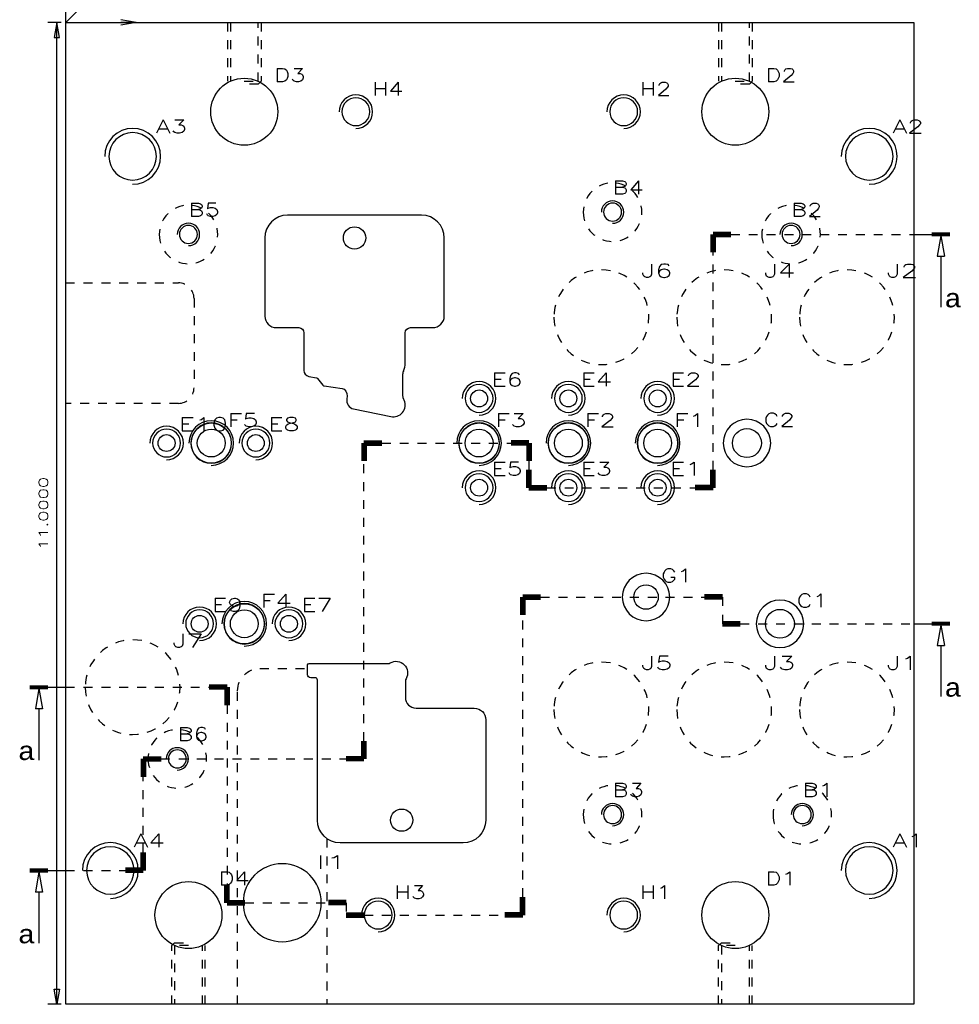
# Model space of a CAD drawing. Header units: inches. Extents: x 3 to 289, y 4 to 291.
# Tile 355 of 634: x 132 to 143, y 184 to 195. Entities that reach past the tile are written whole.
import ezdxf
from ezdxf.enums import TextEntityAlignment as Align

# ---------------------------------------------------------------- set-up
doc = ezdxf.new("R2010")
doc.units = ezdxf.units.IN
doc.header["$LTSCALE"] = 0.5
doc.header["$MEASUREMENT"] = 0
doc.linetypes.add('DIVIDE', pattern=[0.393701, 0.19685, -0.098425, 0, -0.098425])
doc.linetypes.add('HIDDEN', pattern=[0.225, 0.15, -0.075])
for name, color, linetype in [('DBU', 7, 'Continuous'), ('DIN', 7, 'Continuous'), ('STR_1', 7, 'Continuous'), ('STR_INS', 8, 'Continuous')]:
    doc.layers.add(name, color=color, linetype=linetype)
doc.styles.add('VERO0-Simplex', font='simplex_.ttf')
doc.styles.add('VERO2-Courier New', font='cour.ttf')

# ---------------------------------------------------------------- blocks, each defined once
blk = doc.blocks.new('ArrowheadClosed')
at = {"color": 0}
for p, q in [((0, 0), (-1, 0.176)), ((-1, 0.176), (-1, -0.176)), ((-1, -0.176), (0, 0))]:
    blk.add_line(p, q, dxfattribs=at)
blk = doc.blocks.new('ArrowheadOpen')
at = {"color": 0}
for q in [(-1, 0.176), (-1, -0.176), (-1, 0)]:
    blk.add_line((0, 0), q, dxfattribs=at)
blk = doc.blocks.new('ArrowheadSection')
at = {"color": 0}
for p, q in [((0, 1), (-1, 1)), ((0, 0.5), (-1, 0.5)), ((0, 0), (-1, 0)), ((0, -0.5), (-1, -0.5)), ((0, -1), (-1, -1))]:
    blk.add_line(p, q, dxfattribs=at)
blk = doc.blocks.new('ArrowheadSectionClosed')
at = {"color": 0}
for p, q in [((0, 0.02), (-1, 0.02)), ((0, 0.01), (-1, 0.01)), ((0, 0), (-1, 0)), ((0, -0.01), (-1, -0.01)), ((0, -0.02), (-1, -0.02)), ((-0.5, -0.02), (-0.7, -0.298)), ((-0.5, -0.02), (-0.3, -0.298)), ((-0.7, -0.298), (-0.3, -0.298)), ((-0.5, -0.298), (-0.5, -1))]:
    blk.add_line(p, q, dxfattribs=at)

msp = doc.modelspace()

# ---------------------------------------------------------------- linework, layer by layer
at = {"layer": 'DBU', "color": 56, "linetype": 'Continuous'}
msp.add_line((132.645, 194.76), (132.787, 194.902), dxfattribs=at)
at = {"layer": 'DIN', "color": 4, "linetype": 'Continuous'}
for centre in [(135.88, 192.346), (136.408, 185.823)]:
    msp.add_circle(centre, 0.125, dxfattribs=at)
at = {"layer": 'STR_1', "color": 95, "linetype": 'Continuous'}
msp.add_line((132.645, 194.76), (132.645, 195.547), dxfattribs=at)
at = {"layer": 'STR_1', "color": 56, "linetype": 'Continuous'}
for p, q in [((132.595, 194.76), (132.445, 194.76)), ((132.545, 183.76), (132.545, 194.76)), ((132.595, 183.76), (132.445, 183.76))]:
    msp.add_line(p, q, dxfattribs=at)
at = {"layer": 'STR_1', "color": 230, "linetype": 'Continuous'}
msp.add_line((132.645, 194.76), (133.433, 194.76), dxfattribs=at)
at = {"layer": 'STR_1', "color": 190, "linetype": 'Continuous'}
for p, q in [((132.645, 194.76), (142.145, 194.76)), ((132.645, 183.76), (132.645, 194.76)), ((142.145, 194.76), (142.145, 183.76)), ((136.63, 192.601), (135.13, 192.601)), ((134.875, 192.346), (134.875, 191.471)), ((136.885, 191.471), (136.885, 192.346)), ((135.005, 191.341), (135.255, 191.341)), ((135.312, 191.284), (135.312, 190.862)), ((136.447, 190.943), (136.447, 191.284)), ((136.505, 191.341), (136.755, 191.341)), ((135.368, 190.795), (135.455, 190.78)), ((135.467, 190.772), (135.526, 190.695)), ((136.422, 190.586), (136.422, 190.809)), ((135.538, 190.688), (135.743, 190.66)), ((135.869, 190.431), (136.286, 190.344)), ((135.355, 187.453), (135.355, 187.563)), ((135.37, 187.578), (136.252, 187.578)), ((135.44, 187.418), (135.39, 187.418)), ((135.465, 185.823), (135.465, 187.393)), ((136.45, 187.379), (136.45, 187.198)), ((136.57, 187.078), (137.22, 187.078)), ((137.35, 186.948), (137.35, 185.823)), ((137.095, 185.568), (135.72, 185.568)), ((142.145, 183.76), (132.645, 183.76))]:
    msp.add_line(p, q, dxfattribs=at)
at = {"layer": 'STR_1', "color": 254, "linetype": 'HIDDEN'}
for p, q in [((134.458, 194.76), (134.458, 194.101)), ((134.489, 194.76), (134.489, 194.101)), ((134.802, 194.101), (134.802, 194.76)), ((134.833, 194.76), (134.833, 194.101)), ((139.958, 194.76), (139.958, 194.101)), ((139.989, 194.76), (139.989, 194.101)), ((140.302, 194.101), (140.302, 194.76)), ((140.333, 194.76), (140.333, 194.101)), ((134.645, 194.101), (134.833, 194.101)), ((134.802, 194.07), (134.645, 194.07)), ((134.802, 194.07), (134.833, 194.101)), ((140.145, 194.101), (140.333, 194.101)), ((140.302, 194.07), (140.145, 194.07)), ((140.302, 194.07), (140.333, 194.101)), ((132.645, 191.843), (133.907, 191.843)), ((134.082, 191.668), (134.082, 190.668)), ((133.907, 190.493), (132.645, 190.493)), ((134.82, 187.523), (135.355, 187.523)), ((134.57, 183.76), (134.57, 187.273)), ((135.57, 185.616), (135.57, 183.76)), ((133.864, 184.45), (133.833, 184.419)), ((133.864, 184.45), (134.02, 184.45)), ((139.989, 184.45), (139.958, 184.419)), ((139.989, 184.45), (140.145, 184.45)), ((133.833, 183.76), (133.833, 184.419)), ((134.02, 184.419), (133.833, 184.419)), ((133.864, 184.419), (133.864, 183.76)), ((134.177, 183.76), (134.177, 184.419)), ((134.208, 183.76), (134.208, 184.419)), ((139.958, 183.76), (139.958, 184.419)), ((140.145, 184.419), (139.958, 184.419)), ((139.989, 184.419), (139.989, 183.76)), ((140.302, 183.76), (140.302, 184.419)), ((140.333, 183.76), (140.333, 184.419))]:
    msp.add_line(p, q, dxfattribs=at)
at = {"layer": 'STR_1', "color": 100, "linetype": 'DIVIDE'}
for p, q in [((139.895, 189.548), (139.895, 192.385)), ((139.895, 192.385), (142.146, 192.385)), ((135.986, 186.51), (135.986, 190.048)), ((135.986, 190.048), (137.834, 190.048)), ((137.834, 190.048), (137.834, 189.548)), ((137.834, 189.548), (139.895, 189.548)), ((137.764, 184.76), (137.764, 188.323)), ((137.764, 188.323), (140.001, 188.323)), ((140.001, 188.323), (140.001, 188.023)), ((140.001, 188.023), (142.146, 188.023)), ((132.645, 187.313), (134.452, 187.313)), ((134.452, 187.313), (134.452, 184.898)), ((133.513, 185.26), (133.513, 186.51)), ((133.513, 186.51), (135.986, 186.51)), ((132.645, 185.26), (133.513, 185.26)), ((134.452, 184.898), (135.787, 184.898)), ((135.787, 184.898), (135.787, 184.76)), ((135.787, 184.76), (137.764, 184.76))]:
    msp.add_line(p, q, dxfattribs=at)
at = {"layer": 'STR_1', "color": 190, "linetype": 'Continuous'}
for centre, radius in [((134.645, 193.76), 0.375), ((140.145, 193.76), 0.375), ((137.275, 190.548), 0.0945), ((138.275, 190.548), 0.0945), ((139.275, 190.548), 0.0945), ((134.275, 190.048), 0.225), ((134.275, 190.048), 0.156), ((137.275, 190.048), 0.225), ((137.275, 190.048), 0.156), ((138.275, 190.048), 0.225), ((138.275, 190.048), 0.156), ((139.275, 190.048), 0.225), ((139.275, 190.048), 0.156), ((140.275, 190.048), 0.162), ((133.775, 190.048), 0.0945), ((134.775, 190.048), 0.0945), ((137.275, 189.548), 0.0945), ((138.275, 189.548), 0.0945), ((139.275, 189.548), 0.0945), ((139.145, 188.323), 0.137), ((134.645, 188.023), 0.225), ((134.145, 188.023), 0.0945), ((134.645, 188.023), 0.156), ((135.145, 188.023), 0.0945), ((140.645, 188.023), 0.162), ((134.02, 184.76), 0.375), ((140.145, 184.76), 0.375)]:
    msp.add_circle(centre, radius, dxfattribs=at)
at = {"layer": 'STR_1', "color": 190, "linetype": 'Continuous', "extrusion": (0, 0, -1)}
for centre, radius in [((-135.895, 193.76), 0.156), ((-138.895, 193.76), 0.156), ((-133.395, 193.26), 0.266), ((-141.645, 193.26), 0.266), ((-138.77, 192.635), 0.101), ((-134.02, 192.385), 0.101), ((-140.77, 192.385), 0.101), ((-137.275, 190.548), 0.156), ((-138.275, 190.548), 0.156), ((-139.275, 190.548), 0.156), ((-140.275, 190.048), 0.266), ((-133.775, 190.048), 0.156), ((-134.275, 190.048), 0.227), ((-134.775, 190.048), 0.156), ((-137.275, 190.048), 0.227), ((-138.275, 190.048), 0.227), ((-139.275, 190.048), 0.227), ((-137.275, 189.548), 0.156), ((-138.275, 189.548), 0.156), ((-139.275, 189.548), 0.156), ((-139.145, 188.323), 0.266), ((-134.645, 188.023), 0.227), ((-140.645, 188.023), 0.266), ((-134.145, 188.023), 0.156), ((-135.145, 188.023), 0.156), ((-133.895, 186.51), 0.101), ((-138.77, 185.885), 0.101), ((-140.895, 185.885), 0.101), ((-133.145, 185.26), 0.266), ((-141.645, 185.26), 0.266), ((-135.07, 184.898), 0.437), ((-136.145, 184.76), 0.156), ((-138.895, 184.76), 0.156)]:
    msp.add_circle(centre, radius, dxfattribs=at)
at = {"layer": 'STR_1', "color": 254, "linetype": 'HIDDEN', "extrusion": (0, 0, -1)}
for centre, radius in [((-138.77, 192.635), 0.328), ((-134.02, 192.385), 0.328), ((-140.77, 192.385), 0.328), ((-138.645, 191.458), 0.531), ((-140.02, 191.458), 0.531), ((-141.395, 191.458), 0.531), ((-133.395, 187.313), 0.531), ((-138.645, 187.063), 0.531), ((-140.02, 187.063), 0.531), ((-141.395, 187.063), 0.531), ((-133.895, 186.51), 0.328), ((-138.77, 185.885), 0.328), ((-140.895, 185.885), 0.328)]:
    msp.add_circle(centre, radius, dxfattribs=at)
at = {"layer": 'STR_1', "color": 2, "linetype": 'Continuous'}
for centre, radius in [((135.895, 193.76), 0.188), ((138.895, 193.76), 0.188), ((133.395, 193.26), 0.313), ((141.645, 193.26), 0.313), ((138.77, 192.635), 0.125), ((134.02, 192.385), 0.125), ((140.77, 192.385), 0.125), ((137.275, 190.548), 0.188), ((138.275, 190.548), 0.188), ((139.275, 190.548), 0.188), ((134.275, 190.048), 0.25), ((137.275, 190.048), 0.25), ((138.275, 190.048), 0.25), ((139.275, 190.048), 0.25), ((133.775, 190.048), 0.188), ((134.775, 190.048), 0.188), ((137.275, 189.548), 0.188), ((138.275, 189.548), 0.188), ((139.275, 189.548), 0.188), ((134.145, 188.023), 0.188), ((134.645, 188.023), 0.25), ((135.145, 188.023), 0.188), ((133.895, 186.51), 0.125), ((138.77, 185.885), 0.125), ((140.895, 185.885), 0.125), ((133.145, 185.26), 0.313), ((141.645, 185.26), 0.313), ((136.145, 184.76), 0.188), ((138.895, 184.76), 0.188)]:
    msp.add_arc(centre, radius, 270, 180, dxfattribs=at)
at = {"layer": 'STR_1', "color": 190, "linetype": 'Continuous'}
for centre, radius, start, end in [((135.13, 192.346), 0.255, 90, 180), ((136.63, 192.346), 0.255, 0, 90), ((135.005, 191.471), 0.13, 180, 270), ((136.755, 191.471), 0.13, 270, 0), ((135.38, 190.862), 0.0675, 180, 259.9742), ((136.192, 190.943), 0.255, 339.0818, 360), ((135.54, 190.706), 0.0175, 217.5885, 262), ((135.888, 190.524), 0.095, 167.942, 258.2208), ((136.313, 190.475), 0.134, 258.2208, 23.0696), ((135.888, 190.524), 0.095, 258.1254, 258.2208), ((136.252, 187.635), 0.0575, 270, 299.9264), ((135.44, 187.393), 0.025, 0, 90), ((136.508, 187.379), 0.0575, 150.0736, 180), ((136.57, 187.198), 0.12, 180, 270)]:
    msp.add_arc(centre, radius, start, end, dxfattribs=at)
at = {"layer": 'STR_1', "color": 254, "linetype": 'HIDDEN'}
for centre, start, end in [((133.907, 191.668), 0, 90), ((133.907, 190.668), 270, 0)]:
    msp.add_arc(centre, 0.175, start, end, dxfattribs=at)
at = {"layer": 'STR_1', "color": 190, "linetype": 'Continuous', "extrusion": (0, 0, -1)}
for centre, radius, start, end in [((-135.255, 191.284), 0.0575, 90, 180), ((-136.505, 191.284), 0.0575, 0, 90), ((-136.542, 190.809), 0.12, 0, 20.8896), ((-136.835, 190.697), 0.433, 20.8896, 20.9182), ((-135.451, 190.76), 0.02, 100.0258, 142.4115), ((-135.734, 190.596), 0.0639, 98, 117.1496), ((-135.678, 190.569), 0.12, 135.3478, 192.058), ((-136.542, 190.586), 0.12, 339.1104, 0), ((-136.835, 190.697), 0.433, 336.9304, 339.1104), ((-135.37, 187.563), 0.015, 0, 90), ((-136.345, 187.473), 0.13, 60.0736, 209.9264), ((-135.39, 187.453), 0.035, 270, 0), ((-137.22, 186.948), 0.13, 90, 180), ((-135.72, 185.823), 0.255, 270, 0), ((-137.095, 185.823), 0.255, 180, 270)]:
    msp.add_arc(centre, radius, start, end, dxfattribs=at)
at = {"layer": 'STR_1', "color": 254, "linetype": 'HIDDEN', "extrusion": (0, 0, -1)}
msp.add_arc((-134.82, 187.273), 0.25, 0, 90, dxfattribs=at)
at = {"layer": 'STR_1', "color": 142, "linetype": 'Continuous'}
msp.add_point((132.645, 194.76), dxfattribs=at)
at = {"layer": 'STR_INS', "color": 100, "linetype": 'Continuous'}
for p, q in [((142.146, 192.385), (142.546, 192.385)), ((142.146, 188.023), (142.546, 188.023)), ((132.245, 187.313), (132.645, 187.313)), ((132.245, 185.26), (132.645, 185.26))]:
    msp.add_line(p, q, dxfattribs=at)

# ---------------------------------------------------------------- block references
at = {"layer": 'STR_1', "color": 56, "linetype": 'Continuous', "xscale": 0.170138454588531, "yscale": 0.170138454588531, "zscale": 0.170138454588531, "rotation": 90}
msp.add_blockref('ArrowheadClosed', (132.545, 194.76), dxfattribs=at)
at = {"layer": 'STR_1', "color": 230, "linetype": 'Continuous', "xscale": 0.170138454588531, "yscale": 0.170138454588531, "zscale": 0.170138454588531}
msp.add_blockref('ArrowheadOpen', (133.433, 194.76), dxfattribs=at)
at = {"layer": 'STR_1', "color": 100, "linetype": 'DIVIDE', "xscale": 0.2, "yscale": 0.024}
for p, rotation in [((139.895, 192.385), 90), ((135.986, 190.048), 90), ((137.834, 189.548), 270), ((137.764, 188.323), 90), ((133.513, 186.51), 90), ((134.452, 184.898), 270)]:
    msp.add_blockref('ArrowheadSection', p, dxfattribs=dict(at, rotation=rotation))
at = {"layer": 'STR_1', "color": 100, "linetype": 'DIVIDE', "extrusion": (0, 0, -1), "xscale": 0.2, "yscale": 0.024}
for p in [(-139.895, 192.385), (-135.986, 190.048), (-137.834, 189.548), (-137.764, 188.323), (-140.001, 188.023), (-133.513, 186.51), (-134.452, 184.898), (-135.787, 184.76)]:
    msp.add_blockref('ArrowheadSection', p, dxfattribs=at)
at = {"layer": 'STR_1', "color": 100, "linetype": 'DIVIDE', "xscale": 0.2, "yscale": 0.024}
for p in [(137.834, 190.048), (139.895, 189.548), (140.001, 188.323), (134.452, 187.313), (135.986, 186.51), (133.513, 185.26), (135.787, 184.898), (137.764, 184.76)]:
    msp.add_blockref('ArrowheadSection', p, dxfattribs=at)
at = {"layer": 'STR_1', "color": 100, "linetype": 'DIVIDE', "extrusion": (0, 0, -1), "xscale": 0.2, "yscale": 0.024}
for p, rotation in [((-137.834, 190.048), 90), ((-139.895, 189.548), 270), ((-134.452, 187.313), 90), ((-135.986, 186.51), 270), ((-133.513, 185.26), 270), ((-137.764, 184.76), 270)]:
    msp.add_blockref('ArrowheadSection', p, dxfattribs=dict(at, rotation=rotation))
at = {"layer": 'STR_1', "color": 56, "linetype": 'Continuous', "extrusion": (0, 0, -1), "xscale": 0.170138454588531, "yscale": 0.170138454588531, "zscale": 0.170138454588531, "rotation": 270}
msp.add_blockref('ArrowheadClosed', (-132.545, 183.76), dxfattribs=at)
at = {"layer": 'STR_INS', "color": 100, "linetype": 'Continuous', "xscale": 0.2, "yscale": 0.8160000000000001}
for p in [(142.546, 192.385), (142.546, 188.023)]:
    msp.add_blockref('ArrowheadSectionClosed', p, dxfattribs=at)
at = {"layer": 'STR_INS', "color": 100, "linetype": 'Continuous', "extrusion": (0, 0, -1), "xscale": 0.2, "yscale": 0.8160000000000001}
for p in [(-132.245, 187.313), (-132.245, 185.26)]:
    msp.add_blockref('ArrowheadSectionClosed', p, dxfattribs=at)

# ---------------------------------------------------------------- texts
at = {"layer": 'DBU', "color": 7, "linetype": 'Continuous', "style": 'VERO0-Simplex'}
for s, width, p, p2 in [('D3', 1.214546, (134.981, 194.096), (135.331, 194.096)), ('D2', 1.214546, (140.481, 194.096), (140.831, 194.096)), ('H4', 1.157918, (136.076, 193.941), (136.426, 193.941)), ('H2', 1.157918, (139.076, 193.941), (139.426, 193.941)), ('A3', 1.185358, (133.654, 193.519), (134.004, 193.519)), ('A2', 1.185358, (141.904, 193.519), (142.254, 193.519)), ('B4', 1.10599, (138.77, 192.836), (139.12, 192.836)), ('B5', 1.10599, (134.02, 192.586), (134.37, 192.586)), ('B2', 1.10599, (140.77, 192.586), (141.12, 192.586)), ('J6', 1.383996, (139.091, 191.904), (139.441, 191.904)), ('J4', 1.383996, (140.466, 191.904), (140.816, 191.904)), ('J2', 1.383996, (141.841, 191.904), (142.191, 191.904)), ('E6', 1.276999, (137.413, 190.685), (137.763, 190.685)), ('E2', 1.276999, (139.413, 190.685), (139.763, 190.685)), ('E4', 1.276999, (138.413, 190.685), (138.763, 190.685)), ('E10', 1.423276, (133.913, 190.185), (134.463, 190.185)), ('F5', 1.310939, (134.456, 190.229), (134.806, 190.229)), ('E8', 1.276999, (134.913, 190.185), (135.263, 190.185)), ('F3', 1.310939, (137.456, 190.229), (137.806, 190.229)), ('F2', 1.310939, (138.456, 190.229), (138.806, 190.229)), ('F1', 1.465676, (139.456, 190.229), (139.806, 190.229)), ('C2', 1.10599, (140.461, 190.233), (140.811, 190.233)), ('E5', 1.276999, (137.413, 189.685), (137.763, 189.685)), ('E3', 1.276999, (138.413, 189.685), (138.763, 189.685)), ('E1', 1.42338, (139.413, 189.685), (139.763, 189.685)), ('G1', 1.346222, (139.312, 188.489), (139.662, 188.489)), ('E9', 1.276999, (134.283, 188.16), (134.633, 188.16)), ('F4', 1.310939, (134.826, 188.204), (135.176, 188.204)), ('E7', 1.276999, (135.283, 188.16), (135.633, 188.16)), ('C1', 1.214131, (140.831, 188.208), (141.181, 188.208)), ('J7', 1.383996, (133.841, 187.759), (134.191, 187.759)), ('J5', 1.383996, (139.091, 187.509), (139.441, 187.509)), ('J3', 1.383996, (140.466, 187.509), (140.816, 187.509)), ('J1', 1.557602, (141.841, 187.509), (142.191, 187.509)), ('B6', 1.10599, (133.895, 186.711), (134.245, 186.711)), ('B3', 1.10599, (138.77, 186.086), (139.12, 186.086)), ('B1', 1.214131, (140.895, 186.086), (141.245, 186.086)), ('A4', 1.185358, (133.404, 185.519), (133.754, 185.519)), ('A1', 1.310455, (141.904, 185.519), (142.254, 185.519)), ('I1', 2.081673, (135.45, 185.278), (135.8, 185.278)), ('D4', 1.214546, (134.356, 185.096), (134.706, 185.096)), ('D1', 1.346222, (140.481, 185.096), (140.831, 185.096)), ('H3', 1.157918, (136.326, 184.941), (136.676, 184.941)), ('H1', 1.276999, (139.076, 184.941), (139.426, 184.941))]:
    msp.add_text(s, height=0.15, dxfattribs=dict(at, width=width)).set_placement(p, p2, align=Align.FIT)
at = {"layer": 'STR_1', "color": 230, "linetype": 'Continuous', "style": 'VERO0-Simplex', "width": 1.435519}
msp.add_text('11.0000', height=0.1, rotation=90, dxfattribs=at).set_placement((132.445, 188.85), (132.445, 189.67), align=Align.FIT)
at = {"layer": 'STR_INS', "color": 7, "linetype": 'Continuous', "style": 'VERO2-Courier New', "width": 0.931388}
for p, p2 in [((142.486, 191.569), (142.681, 191.569)), ((142.486, 187.207), (142.681, 187.207)), ((132.109, 186.497), (132.305, 186.497)), ((132.109, 184.444), (132.305, 184.444))]:
    msp.add_text('a', height=0.2, dxfattribs=at).set_placement(p, p2, align=Align.FIT)

doc.saveas('drawing.dxf')
